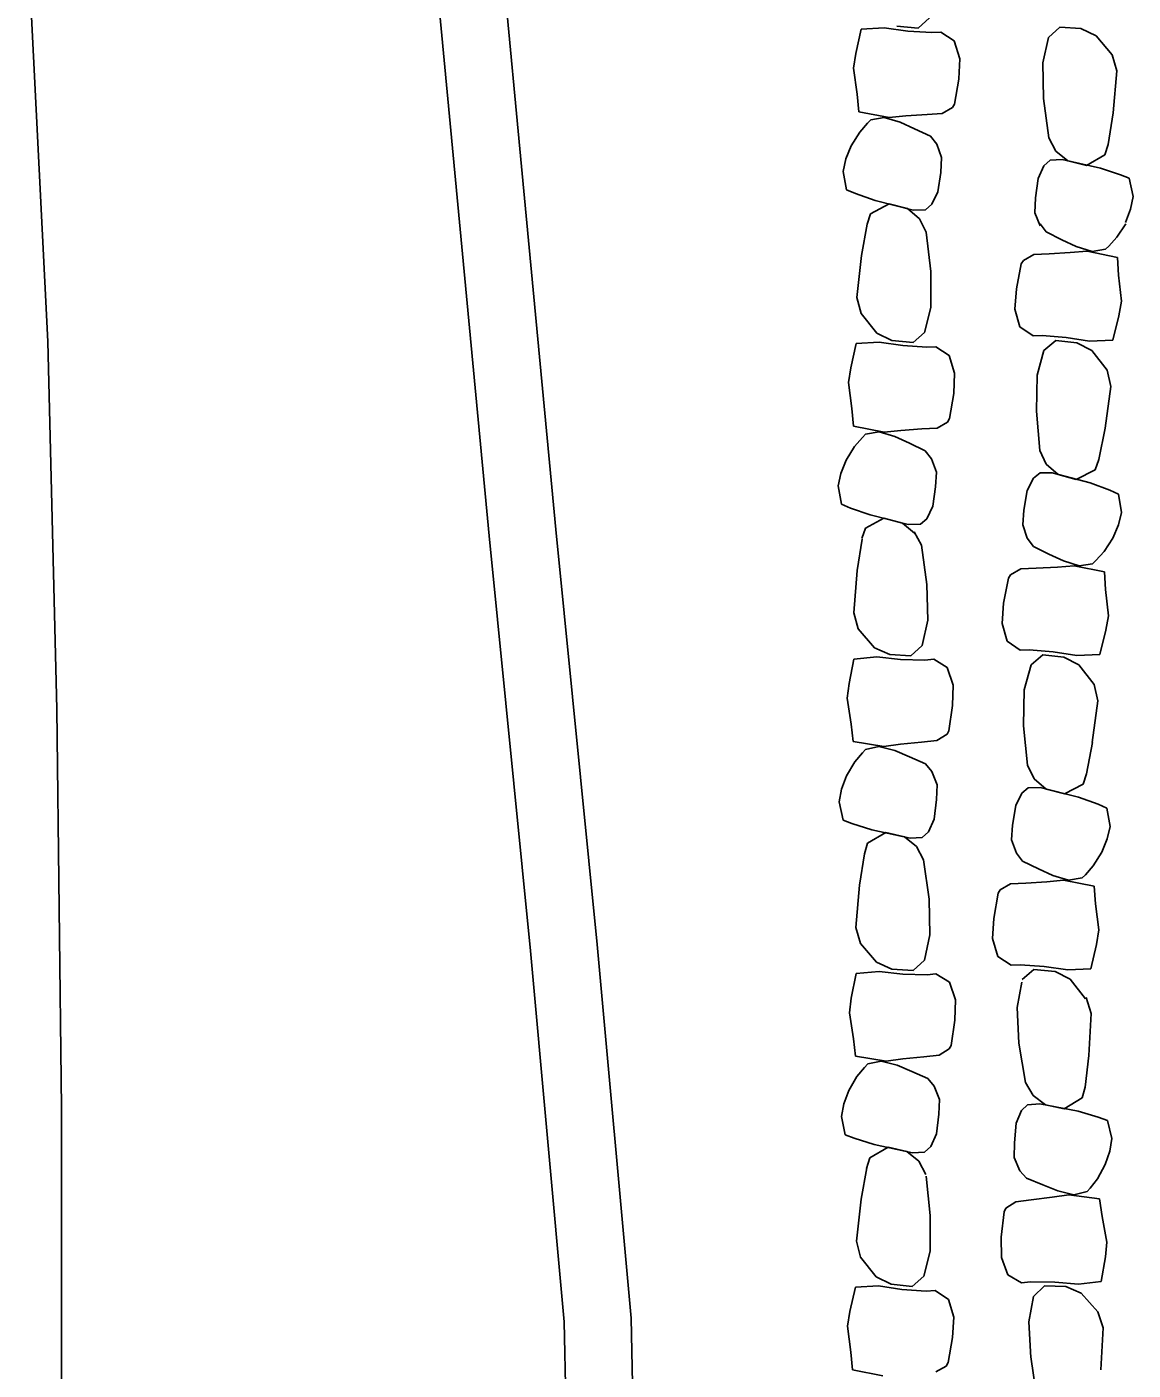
# Model space of a CAD drawing. Extents: x 589250 to 1188077, y 162953 to 363065.
# Drawn here: x 593561.9 to 593603.2, y 186272.4 to 186322.5 of the extents above; entities that cross this region are included whole.
import ezdxf

# ---------------------------------------------------------------- set-up
doc = ezdxf.new("R2010")
doc.units = 0
for name, color, linetype in [('E_DRN_RipRap', 7, 'Continuous'), ('E_RDWY', 7, 'Continuous'), ('E_RDWY_C_and_G', 7, 'Continuous')]:
    doc.layers.add(name, color=color, linetype=linetype)

msp = doc.modelspace()

# ---------------------------------------------------------------- linework, layer by layer
at = {"layer": 'E_DRN_RipRap'}
for p, q in [((593593.009, 186322.45), (593592.806, 186321.541)), ((593593.868, 186322.503), (593593.009, 186322.45)), ((593594.746, 186322.375), (593593.868, 186322.503)), ((593595.13, 186322.492), (593594.343, 186322.568)), ((593595.561, 186322.873), (593595.13, 186322.492)), ((593600, 186322.136), (593600.425, 186322.527)), ((593600.425, 186322.527), (593601.212, 186322.47)), ((593601.212, 186322.47), (593601.782, 186322.204)), ((593595.649, 186322.323), (593594.746, 186322.375)), ((593595.984, 186322.339), (593595.649, 186322.323)), ((593596.48, 186322.01), (593595.984, 186322.339)), ((593596.686, 186321.348), (593596.48, 186322.01)), ((593599.788, 186321.197), (593600, 186322.136)), ((593601.782, 186322.204), (593602.381, 186321.492)), ((593592.806, 186321.541), (593592.727, 186320.996)), ((593602.381, 186321.492), (593602.55, 186320.891)), ((593592.727, 186320.996), (593592.857, 186320.025)), ((593596.652, 186320.591), (593596.686, 186321.348)), ((593599.816, 186319.862), (593599.788, 186321.197)), ((593602.55, 186320.891), (593602.411, 186319.321)), ((593596.494, 186319.652), (593596.653, 186320.588)), ((593592.856, 186320.025), (593592.917, 186319.368)), ((593596.035, 186319.299), (593596.42, 186319.523)), ((593596.42, 186319.523), (593596.494, 186319.652)), ((593600.011, 186318.395), (593599.816, 186319.862)), ((593592.917, 186319.368), (593594.055, 186319.149)), ((593592.952, 186318.609), (593593.244, 186318.941)), ((593593.244, 186318.941), (593593.365, 186319.065)), ((593593.365, 186319.065), (593593.868, 186319.155)), ((593593.868, 186319.155), (593594.458, 186318.98)), ((593594.055, 186319.149), (593594.677, 186319.209)), ((593594.458, 186318.98), (593595.003, 186318.73)), ((593594.677, 186319.209), (593595.465, 186319.264)), ((593595.465, 186319.264), (593596.035, 186319.299)), ((593602.411, 186319.321), (593602.225, 186318.145)), ((593592.634, 186318.097), (593592.952, 186318.609)), ((593595.003, 186318.73), (593595.592, 186318.45)), ((593595.592, 186318.45), (593595.826, 186318.154)), ((593600.011, 186318.395), (593600.275, 186317.898)), ((593592.437, 186317.605), (593592.634, 186318.097)), ((593595.826, 186318.154), (593596.009, 186317.653)), ((593600.275, 186317.898), (593600.727, 186317.531)), ((593602.225, 186318.145), (593602.106, 186317.756)), ((593592.334, 186317.136), (593592.437, 186317.605)), ((593596.009, 186317.653), (593595.975, 186317.104)), ((593599.824, 186317.35), (593600.058, 186317.558)), ((593600.058, 186317.558), (593600.512, 186317.581)), ((593600.512, 186317.581), (593601.941, 186317.258)), ((593600.727, 186317.531), (593601.419, 186317.366)), ((593602.106, 186317.756), (593601.419, 186317.366)), ((593592.464, 186316.453), (593592.334, 186317.136)), ((593595.975, 186317.104), (593595.868, 186316.375)), ((593599.517, 186316.148), (593599.611, 186316.879)), ((593599.611, 186316.879), (593599.824, 186317.35)), ((593601.941, 186317.258), (593602.681, 186317.017)), ((593602.681, 186317.017), (593603.015, 186316.884)), ((593603.015, 186316.884), (593603.158, 186316.204)), ((593592.795, 186316.312), (593592.464, 186316.453)), ((593595.868, 186316.375), (593595.646, 186315.91)), ((593593.53, 186316.053), (593592.795, 186316.312)), ((593593.356, 186315.56), (593594.05, 186315.932)), ((593594.953, 186315.695), (593593.53, 186316.053)), ((593594.739, 186315.75), (593594.05, 186315.932)), ((593595.646, 186315.91), (593595.407, 186315.707)), ((593599.495, 186315.597), (593599.517, 186316.148)), ((593603.158, 186316.204), (593603.064, 186315.733)), ((593593.23, 186315.174), (593593.356, 186315.56)), ((593595.184, 186315.373), (593594.739, 186315.75)), ((593595.407, 186315.707), (593594.953, 186315.695)), ((593595.438, 186314.87), (593595.184, 186315.373)), ((593599.687, 186315.101), (593599.495, 186315.597)), ((593603.064, 186315.733), (593602.877, 186315.235)), ((593593.02, 186314.003), (593593.23, 186315.174)), ((593595.438, 186314.87), (593595.605, 186313.399)), ((593599.917, 186314.879), (593599.691, 186315.178)), ((593600.5, 186314.59), (593599.917, 186314.879)), ((593602.885, 186315.188), (593602.554, 186314.681)), ((593601.038, 186314.332), (593600.5, 186314.59)), ((593602.554, 186314.681), (593602.254, 186314.353)), ((593592.851, 186312.437), (593593.02, 186314.003)), ((593599.452, 186314.036), (593599.062, 186313.818)), ((593600.024, 186314.063), (593599.452, 186314.036)), ((593600.814, 186314.106), (593600.024, 186314.063)), ((593601.437, 186314.157), (593600.814, 186314.106)), ((593601.625, 186314.148), (593601.038, 186314.332)), ((593602.571, 186313.922), (593601.437, 186314.157)), ((593602.13, 186314.23), (593601.625, 186314.148)), ((593602.254, 186314.353), (593602.13, 186314.23)), ((593602.615, 186313.263), (593602.571, 186313.922)), ((593595.605, 186313.399), (593595.607, 186312.064)), ((593598.984, 186313.69), (593598.803, 186312.756)), ((593599.062, 186313.818), (593598.984, 186313.69)), ((593602.719, 186312.289), (593602.615, 186313.263)), ((593593.008, 186311.832), (593592.851, 186312.437)), ((593598.803, 186312.756), (593598.748, 186312)), ((593595.607, 186312.064), (593595.377, 186311.13)), ((593598.748, 186312), (593598.935, 186311.335)), ((593602.624, 186311.746), (593602.719, 186312.289)), ((593593.593, 186311.105), (593593.008, 186311.832)), ((593602.396, 186310.84), (593602.624, 186311.746)), ((593594.158, 186310.826), (593593.593, 186311.105)), ((593595.377, 186311.13), (593594.944, 186310.749)), ((593598.935, 186311.335), (593599.423, 186310.998)), ((593599.423, 186310.998), (593599.758, 186311.009)), ((593599.758, 186311.009), (593600.66, 186310.942)), ((593600.66, 186310.942), (593601.535, 186310.8)), ((593592.823, 186310.709), (593592.617, 186309.8)), ((593593.683, 186310.762), (593592.823, 186310.709)), ((593594.561, 186310.633), (593593.683, 186310.762)), ((593594.944, 186310.749), (593594.158, 186310.826)), ((593595.464, 186310.579), (593594.561, 186310.633)), ((593595.798, 186310.595), (593595.464, 186310.579)), ((593596.294, 186310.266), (593595.798, 186310.595)), ((593599.577, 186309.526), (593599.831, 186310.457)), ((593599.831, 186310.457), (593600.273, 186310.831)), ((593600.273, 186310.831), (593601.058, 186310.743)), ((593601.058, 186310.743), (593601.616, 186310.455)), ((593601.535, 186310.8), (593602.396, 186310.84)), ((593601.616, 186310.455), (593602.183, 186309.72)), ((593596.497, 186309.603), (593596.294, 186310.266)), ((593592.617, 186309.8), (593592.537, 186309.255)), ((593596.461, 186308.847), (593596.497, 186309.603)), ((593599.546, 186308.191), (593599.577, 186309.526)), ((593602.183, 186309.72), (593602.325, 186309.113)), ((593592.537, 186309.255), (593592.664, 186308.284)), ((593596.303, 186307.911), (593596.461, 186308.847)), ((593602.325, 186309.113), (593602.117, 186307.55)), ((593592.664, 186308.284), (593592.725, 186307.626)), ((593596.229, 186307.781), (593596.303, 186307.911)), ((593599.677, 186306.718), (593599.546, 186308.191)), ((593592.725, 186307.626), (593593.864, 186307.408)), ((593593.174, 186307.324), (593593.676, 186307.413)), ((593593.676, 186307.413), (593594.267, 186307.238)), ((593593.864, 186307.408), (593594.485, 186307.468)), ((593594.485, 186307.468), (593595.274, 186307.522)), ((593595.274, 186307.522), (593595.844, 186307.557)), ((593595.844, 186307.557), (593596.229, 186307.781)), ((593602.117, 186307.55), (593601.878, 186306.382)), ((593592.442, 186306.356), (593592.761, 186306.867)), ((593592.761, 186306.867), (593593.052, 186307.199)), ((593593.052, 186307.199), (593593.174, 186307.324)), ((593594.267, 186307.238), (593594.811, 186306.988)), ((593594.811, 186306.988), (593595.4, 186306.708)), ((593592.246, 186305.863), (593592.442, 186306.356)), ((593595.4, 186306.708), (593595.634, 186306.412)), ((593595.634, 186306.412), (593595.817, 186305.912)), ((593599.677, 186306.718), (593599.918, 186306.211)), ((593601.878, 186306.382), (593601.743, 186305.997)), ((593592.143, 186305.394), (593592.246, 186305.863)), ((593595.817, 186305.912), (593595.784, 186305.362)), ((593599.443, 186305.681), (593599.687, 186305.88)), ((593599.687, 186305.88), (593600.141, 186305.886)), ((593599.918, 186306.211), (593600.354, 186305.827)), ((593600.141, 186305.886), (593601.556, 186305.506)), ((593601.743, 186305.997), (593601.038, 186305.635)), ((593592.272, 186304.711), (593592.143, 186305.394)), ((593595.784, 186305.362), (593595.677, 186304.634)), ((593599.209, 186305.219), (593599.443, 186305.681)), ((593600.354, 186305.827), (593601.038, 186305.635)), ((593601.556, 186305.506), (593602.285, 186305.237)), ((593599.083, 186304.492), (593599.209, 186305.219)), ((593602.285, 186305.237), (593602.613, 186305.091)), ((593602.613, 186305.091), (593602.725, 186304.406)), ((593592.604, 186304.57), (593592.272, 186304.711)), ((593593.339, 186304.312), (593592.604, 186304.57)), ((593595.677, 186304.634), (593595.454, 186304.168)), ((593599.037, 186303.943), (593599.083, 186304.492)), ((593602.725, 186304.406), (593602.611, 186303.939)), ((593593.164, 186303.818), (593593.859, 186304.191)), ((593594.762, 186303.953), (593593.339, 186304.312)), ((593594.548, 186304.009), (593593.859, 186304.191)), ((593594.992, 186303.631), (593594.548, 186304.009)), ((593595.216, 186303.965), (593594.762, 186303.953)), ((593595.454, 186304.168), (593595.216, 186303.965)), ((593599.207, 186303.44), (593599.037, 186303.943)), ((593602.611, 186303.939), (593602.402, 186303.449)), ((593592.86, 186302.234), (593593.041, 186303.412)), ((593593.038, 186303.432), (593593.164, 186303.818)), ((593595.256, 186303.184), (593594.99, 186303.679)), ((593599.434, 186303.14), (593599.207, 186303.44)), ((593602.402, 186303.449), (593602.071, 186302.942)), ((593595.256, 186303.184), (593595.457, 186301.719)), ((593600.016, 186302.851), (593599.434, 186303.14)), ((593600.555, 186302.594), (593600.016, 186302.851)), ((593602.071, 186302.942), (593601.77, 186302.614)), ((593599.54, 186302.324), (593598.969, 186302.298)), ((593600.33, 186302.367), (593599.54, 186302.324)), ((593600.954, 186302.418), (593600.33, 186302.367)), ((593601.141, 186302.41), (593600.555, 186302.594)), ((593602.087, 186302.183), (593600.954, 186302.418)), ((593601.646, 186302.492), (593601.141, 186302.41)), ((593601.77, 186302.614), (593601.646, 186302.492)), ((593592.728, 186300.662), (593592.86, 186302.234)), ((593598.501, 186301.951), (593598.319, 186301.017)), ((593598.578, 186302.079), (593598.501, 186301.951)), ((593598.969, 186302.298), (593598.578, 186302.079)), ((593602.132, 186301.524), (593602.087, 186302.183)), ((593595.457, 186301.719), (593595.49, 186300.384)), ((593602.235, 186300.551), (593602.132, 186301.524)), ((593598.319, 186301.017), (593598.264, 186300.261)), ((593592.899, 186300.062), (593592.728, 186300.662)), ((593595.49, 186300.384), (593595.282, 186299.442)), ((593602.141, 186300.007), (593602.235, 186300.551)), ((593593.5, 186299.356), (593592.899, 186300.062)), ((593598.264, 186300.261), (593598.452, 186299.596)), ((593601.913, 186299.102), (593602.141, 186300.007)), ((593594.072, 186299.096), (593593.5, 186299.356)), ((593595.282, 186299.442), (593594.859, 186299.047)), ((593598.452, 186299.596), (593598.939, 186299.259)), ((593592.74, 186298.933), (593592.556, 186298.018)), ((593593.598, 186299.016), (593592.74, 186298.933)), ((593594.478, 186298.917), (593593.598, 186299.016)), ((593594.859, 186299.047), (593594.072, 186299.096)), ((593595.382, 186298.895), (593594.478, 186298.917)), ((593595.716, 186298.922), (593595.382, 186298.895)), ((593596.219, 186298.61), (593595.716, 186298.922)), ((593598.939, 186299.259), (593599.274, 186299.27)), ((593599.274, 186299.27), (593600.176, 186299.203)), ((593599.347, 186298.718), (593599.79, 186299.093)), ((593599.79, 186299.093), (593600.574, 186299.004)), ((593600.176, 186299.203), (593601.051, 186299.061)), ((593600.574, 186299.004), (593601.133, 186298.716)), ((593601.051, 186299.061), (593601.913, 186299.102)), ((593596.438, 186297.955), (593596.219, 186298.61)), ((593599.094, 186297.788), (593599.347, 186298.718)), ((593601.133, 186298.716), (593601.699, 186297.982)), ((593592.556, 186298.018), (593592.488, 186297.47)), ((593596.42, 186297.197), (593596.438, 186297.955)), ((593601.699, 186297.982), (593601.841, 186297.374)), ((593592.488, 186297.47), (593592.638, 186296.502)), ((593599.063, 186296.453), (593599.094, 186297.788)), ((593601.841, 186297.374), (593601.634, 186295.811)), ((593596.283, 186296.255), (593596.42, 186297.197)), ((593592.638, 186296.502), (593592.715, 186295.847)), ((593599.216, 186294.963), (593599.061, 186296.435)), ((593592.715, 186295.847), (593593.858, 186295.668)), ((593594.477, 186295.749), (593595.264, 186295.831)), ((593595.264, 186295.831), (593595.833, 186295.886)), ((593595.833, 186295.886), (593596.213, 186296.123)), ((593596.213, 186296.123), (593596.283, 186296.255)), ((593601.641, 186295.818), (593601.422, 186294.648)), ((593592.768, 186295.09), (593593.052, 186295.432)), ((593593.052, 186295.432), (593593.17, 186295.56)), ((593593.17, 186295.56), (593593.67, 186295.667)), ((593593.67, 186295.667), (593594.264, 186295.512)), ((593593.858, 186295.668), (593594.477, 186295.749)), ((593594.264, 186295.512), (593594.814, 186295.281)), ((593592.462, 186294.567), (593592.768, 186295.09)), ((593594.814, 186295.281), (593595.41, 186295.022)), ((593595.41, 186295.022), (593595.65, 186294.734)), ((593599.216, 186294.963), (593599.466, 186294.458)), ((593592.277, 186294.068), (593592.462, 186294.567)), ((593595.65, 186294.734), (593595.845, 186294.239)), ((593599.466, 186294.458), (593599.908, 186294.079)), ((593601.422, 186294.648), (593601.293, 186294.263)), ((593592.185, 186293.595), (593592.277, 186294.068)), ((593595.845, 186294.239), (593595.825, 186293.688)), ((593598.774, 186293.459), (593599, 186293.923)), ((593599, 186293.923), (593599.24, 186294.125)), ((593599.24, 186294.125), (593599.694, 186294.135)), ((593599.694, 186294.135), (593601.114, 186293.77)), ((593599.908, 186294.079), (593600.595, 186293.893)), ((593601.293, 186294.263), (593600.595, 186293.893)), ((593592.33, 186292.916), (593592.185, 186293.595)), ((593595.825, 186293.688), (593595.735, 186292.956)), ((593598.661, 186292.731), (593598.774, 186293.459)), ((593601.114, 186293.77), (593601.848, 186293.508)), ((593601.848, 186293.508), (593602.178, 186293.365)), ((593602.178, 186293.365), (593602.302, 186292.682)), ((593592.665, 186292.787), (593592.33, 186292.916)), ((593595.735, 186292.956), (593595.523, 186292.483)), ((593593.406, 186292.554), (593592.665, 186292.787)), ((593593.243, 186292.054), (593593.928, 186292.451)), ((593594.836, 186292.244), (593593.406, 186292.554)), ((593594.621, 186292.292), (593593.928, 186292.451)), ((593595.523, 186292.483), (593595.29, 186292.272)), ((593598.623, 186292.181), (593598.661, 186292.731)), ((593602.302, 186292.682), (593602.195, 186292.213)), ((593593.126, 186291.664), (593593.243, 186292.054)), ((593595.074, 186291.93), (593594.621, 186292.292)), ((593595.29, 186292.272), (593594.836, 186292.244)), ((593595.34, 186291.436), (593595.074, 186291.93)), ((593598.802, 186291.68), (593598.623, 186292.181)), ((593602.195, 186292.213), (593601.995, 186291.721)), ((593592.944, 186290.485), (593593.126, 186291.664)), ((593595.34, 186291.436), (593595.542, 186289.971)), ((593599.033, 186291.383), (593598.802, 186291.68)), ((593599.62, 186291.1), (593599.033, 186291.383)), ((593601.995, 186291.721), (593601.672, 186291.211)), ((593600.163, 186290.848), (593599.62, 186291.1)), ((593600.752, 186290.669), (593600.163, 186290.848)), ((593601.378, 186290.88), (593601.256, 186290.757)), ((593601.672, 186291.211), (593601.378, 186290.88)), ((593592.812, 186288.914), (593592.944, 186290.485)), ((593598.196, 186290.313), (593598.121, 186290.184)), ((593598.583, 186290.536), (593598.196, 186290.313)), ((593599.154, 186290.568), (593598.583, 186290.536)), ((593599.943, 186290.619), (593599.154, 186290.568)), ((593600.565, 186290.676), (593599.943, 186290.619)), ((593601.702, 186290.452), (593600.565, 186290.676)), ((593601.256, 186290.757), (593600.752, 186290.669)), ((593601.758, 186289.794), (593601.702, 186290.452)), ((593595.542, 186289.971), (593595.575, 186288.636)), ((593598.121, 186290.184), (593597.955, 186289.249)), ((593601.877, 186288.822), (593601.758, 186289.794)), ((593592.983, 186288.314), (593592.812, 186288.914)), ((593597.955, 186289.249), (593597.913, 186288.492)), ((593601.792, 186288.277), (593601.877, 186288.822)), ((593593.585, 186287.608), (593592.983, 186288.314)), ((593595.575, 186288.636), (593595.367, 186287.694)), ((593597.913, 186288.492), (593598.112, 186287.829)), ((593598.112, 186287.829), (593598.605, 186287.497)), ((593601.579, 186287.369), (593601.792, 186288.277)), ((593594.156, 186287.348), (593593.585, 186287.608)), ((593594.944, 186287.298), (593594.156, 186287.348)), ((593595.367, 186287.694), (593594.944, 186287.298)), ((593598.605, 186287.497), (593598.939, 186287.511)), ((593598.939, 186287.511), (593599.842, 186287.454)), ((593599.021, 186286.96), (593599.457, 186287.339)), ((593599.457, 186287.339), (593600.243, 186287.259)), ((593599.842, 186287.454), (593600.719, 186287.321)), ((593600.719, 186287.321), (593601.579, 186287.369)), ((593592.825, 186287.185), (593592.64, 186286.269)), ((593593.683, 186287.267), (593592.825, 186287.185)), ((593594.563, 186287.169), (593593.683, 186287.267)), ((593595.466, 186287.146), (593594.563, 186287.169)), ((593595.8, 186287.174), (593595.466, 186287.146)), ((593596.303, 186286.861), (593595.8, 186287.174)), ((593596.523, 186286.206), (593596.303, 186286.861)), ((593598.824, 186285.918), (593599.003, 186286.863)), ((593600.243, 186287.259), (593600.806, 186286.976)), ((593600.806, 186286.976), (593601.385, 186286.247)), ((593601.405, 186286.291), (593601.594, 186285.695)), ((593592.64, 186286.269), (593592.572, 186285.721)), ((593596.504, 186285.448), (593596.523, 186286.206)), ((593598.897, 186284.585), (593598.824, 186285.918)), ((593592.572, 186285.721), (593592.723, 186284.754)), ((593596.368, 186284.507), (593596.504, 186285.448)), ((593601.594, 186285.695), (593601.51, 186284.123)), ((593592.723, 186284.754), (593592.799, 186284.098)), ((593595.918, 186284.137), (593596.297, 186284.375)), ((593596.297, 186284.375), (593596.368, 186284.507)), ((593599.143, 186283.126), (593598.897, 186284.585)), ((593592.799, 186284.098), (593593.942, 186283.919)), ((593593.136, 186283.683), (593593.254, 186283.812)), ((593593.254, 186283.812), (593593.754, 186283.919)), ((593593.754, 186283.919), (593594.349, 186283.764)), ((593593.942, 186283.919), (593594.562, 186284.001)), ((593594.562, 186284.001), (593595.348, 186284.083)), ((593595.348, 186284.083), (593595.918, 186284.137)), ((593601.51, 186284.123), (593601.363, 186282.942)), ((593592.546, 186282.818), (593592.852, 186283.341)), ((593592.852, 186283.341), (593593.136, 186283.683)), ((593594.349, 186283.764), (593594.899, 186283.533)), ((593594.899, 186283.533), (593595.494, 186283.273)), ((593595.494, 186283.273), (593595.735, 186282.985)), ((593592.361, 186282.319), (593592.546, 186282.818)), ((593595.735, 186282.985), (593595.929, 186282.491)), ((593599.143, 186283.126), (593599.424, 186282.637)), ((593601.363, 186282.942), (593601.259, 186282.55)), ((593592.269, 186281.846), (593592.361, 186282.319)), ((593595.929, 186282.491), (593595.909, 186281.94)), ((593598.991, 186282.076), (593599.219, 186282.291)), ((593599.219, 186282.291), (593599.671, 186282.328)), ((593599.424, 186282.637), (593599.888, 186282.284)), ((593599.671, 186282.328), (593601.111, 186282.047)), ((593599.888, 186282.284), (593600.585, 186282.14)), ((593601.259, 186282.55), (593600.585, 186282.14)), ((593592.415, 186281.168), (593592.269, 186281.846)), ((593595.909, 186281.94), (593595.819, 186281.208)), ((593598.795, 186281.599), (593598.991, 186282.076)), ((593601.111, 186282.047), (593601.859, 186281.829)), ((593601.859, 186281.829), (593602.197, 186281.706)), ((593598.727, 186280.866), (593598.795, 186281.599)), ((593602.197, 186281.706), (593602.363, 186281.031)), ((593592.749, 186281.038), (593592.415, 186281.168)), ((593593.49, 186280.805), (593592.749, 186281.038)), ((593594.921, 186280.496), (593593.49, 186280.805)), ((593595.819, 186281.208), (593595.608, 186280.735)), ((593598.723, 186280.315), (593598.727, 186280.866)), ((593602.363, 186281.031), (593602.285, 186280.557)), ((593593.21, 186279.915), (593593.327, 186280.306)), ((593593.327, 186280.306), (593594.013, 186280.702)), ((593594.706, 186280.544), (593594.013, 186280.702)), ((593595.159, 186280.182), (593594.706, 186280.544)), ((593595.374, 186280.524), (593594.921, 186280.496)), ((593595.608, 186280.735), (593595.374, 186280.524)), ((593598.933, 186279.825), (593598.723, 186280.315)), ((593602.285, 186280.557), (593602.116, 186280.055)), ((593593.006, 186278.766), (593593.221, 186279.936)), ((593595.425, 186279.687), (593595.159, 186280.182)), ((593599.182, 186279.542), (593598.933, 186279.825)), ((593602.116, 186280.055), (593601.825, 186279.526)), ((593595.428, 186279.626), (593595.588, 186278.154)), ((593599.785, 186279.294), (593599.182, 186279.542)), ((593600.342, 186279.075), (593599.785, 186279.294)), ((593601.825, 186279.526), (593601.552, 186279.179)), ((593592.829, 186277.201), (593593.006, 186278.766)), ((593600.136, 186278.833), (593599.352, 186278.736)), ((593600.753, 186278.927), (593600.136, 186278.833)), ((593600.941, 186278.932), (593600.342, 186279.075)), ((593601.901, 186278.771), (593600.753, 186278.927)), ((593601.438, 186279.048), (593600.941, 186278.932)), ((593601.552, 186279.179), (593601.438, 186279.048)), ((593601.998, 186278.117), (593601.901, 186278.771)), ((593598.346, 186278.292), (593598.238, 186277.349)), ((593598.413, 186278.425), (593598.346, 186278.292)), ((593598.785, 186278.67), (593598.413, 186278.425)), ((593599.352, 186278.736), (593598.785, 186278.67)), ((593595.588, 186278.154), (593595.583, 186276.819)), ((593602.177, 186277.154), (593601.998, 186278.117)), ((593598.238, 186277.349), (593598.243, 186276.591)), ((593592.983, 186276.595), (593592.829, 186277.201)), ((593595.583, 186276.819), (593595.348, 186275.886)), ((593602.126, 186276.605), (593602.177, 186277.154)), ((593593.564, 186275.867), (593592.983, 186276.595)), ((593598.243, 186276.591), (593598.482, 186275.941)), ((593601.969, 186275.687), (593602.126, 186276.605)), ((593594.128, 186275.585), (593593.564, 186275.867)), ((593595.348, 186275.886), (593594.914, 186275.507)), ((593598.482, 186275.941), (593598.994, 186275.639)), ((593592.792, 186275.473), (593592.582, 186274.565)), ((593593.652, 186275.523), (593592.792, 186275.473)), ((593594.529, 186275.391), (593593.652, 186275.523)), ((593594.914, 186275.507), (593594.128, 186275.585)), ((593595.432, 186275.335), (593594.529, 186275.391)), ((593595.767, 186275.35), (593595.432, 186275.335)), ((593596.261, 186275.019), (593595.767, 186275.35)), ((593598.994, 186275.639), (593599.327, 186275.673)), ((593599.327, 186275.673), (593600.231, 186275.668)), ((593599.443, 186275.128), (593599.855, 186275.531)), ((593599.855, 186275.531), (593600.643, 186275.498)), ((593600.231, 186275.668), (593601.114, 186275.587)), ((593600.643, 186275.498), (593601.222, 186275.249)), ((593601.114, 186275.587), (593601.969, 186275.687)), ((593601.222, 186275.249), (593601.845, 186274.556)), ((593596.461, 186274.356), (593596.261, 186275.019)), ((593599.264, 186274.183), (593599.443, 186275.128)), ((593592.582, 186274.565), (593592.498, 186274.02)), ((593596.421, 186273.599), (593596.461, 186274.356)), ((593601.845, 186274.556), (593602.034, 186273.96)), ((593592.498, 186274.02), (593592.621, 186273.048)), ((593599.338, 186272.85), (593599.264, 186274.183)), ((593602.034, 186273.96), (593601.95, 186272.387)), ((593596.258, 186272.663), (593596.421, 186273.599)), ((593592.621, 186273.048), (593592.678, 186272.39)), ((593599.555, 186271.418), (593599.346, 186272.883)), ((593592.678, 186272.39), (593593.816, 186272.168)), ((593595.797, 186272.311), (593596.183, 186272.534)), ((593596.183, 186272.534), (593596.258, 186272.663))]:
    msp.add_line(p, q, dxfattribs=at)
at = {"layer": 'E_RDWY'}
for p, q in [((593562.654, 186310.789), (593561.87, 186326.197)), ((593562.993, 186297.061), (593562.654, 186310.789)), ((593563.156, 186282.172), (593562.993, 186297.061)), ((593563.164, 186265.97), (593563.156, 186282.172))]:
    msp.add_line(p, q, dxfattribs=at)
at = {"layer": 'E_RDWY_C_and_G'}
for p, q in [((593577.782, 186317.744), (593576.419, 186332.153)), ((593580.27, 186317.979), (593578.908, 186332.387)), ((593581.612, 186303.774), (593580.27, 186317.979)), ((593579.124, 186303.532), (593577.782, 186317.744)), ((593580.666, 186288.036), (593579.124, 186303.532)), ((593583.154, 186288.273), (593581.612, 186303.774)), ((593581.928, 186274.185), (593580.666, 186288.036)), ((593584.426, 186274.323), (593583.154, 186288.273)), ((593584.737, 186258.114), (593584.426, 186274.323)), ((593582.237, 186258.108), (593581.928, 186274.185))]:
    msp.add_line(p, q, dxfattribs=at)

doc.saveas('drawing.dxf')
